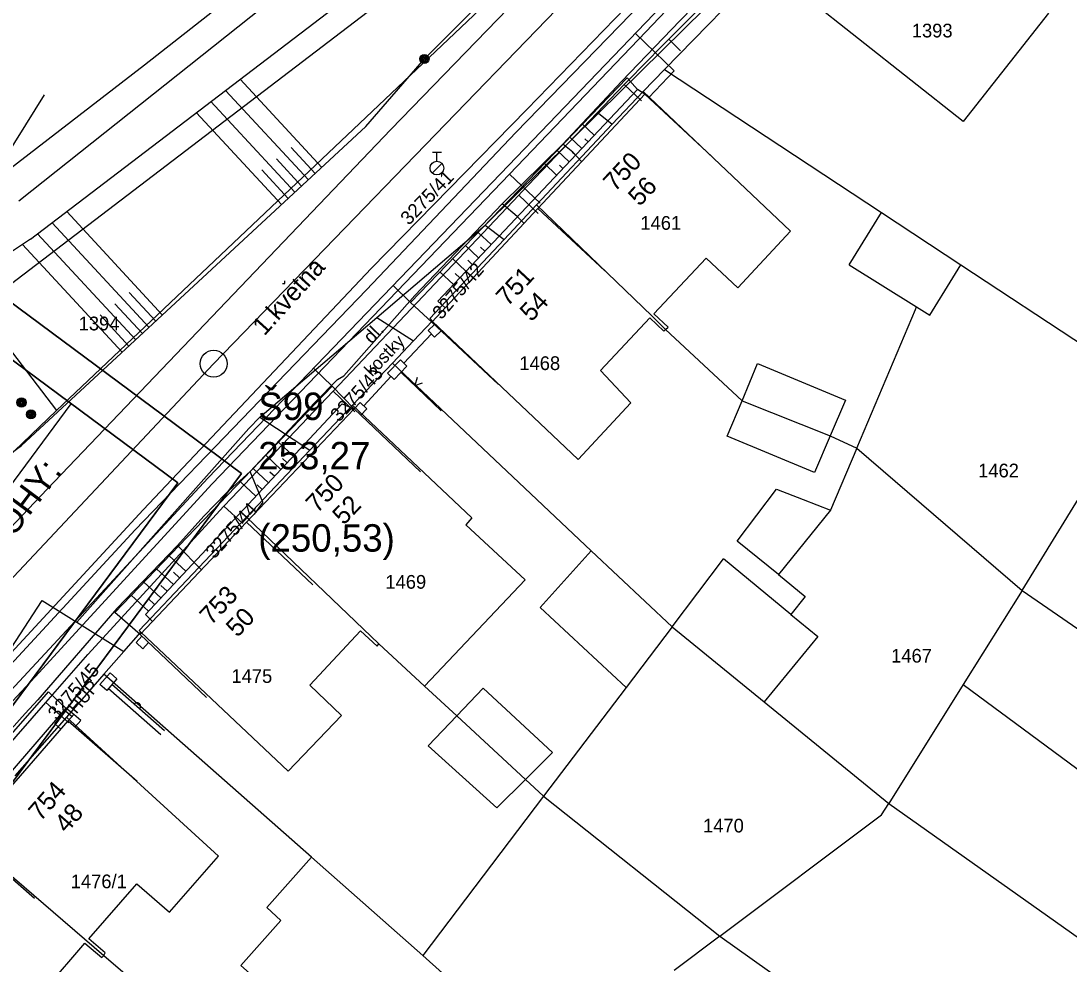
# Model space of a CAD drawing. Extents: x -601580 to 4, y -1204314 to 4.
# Drawn here: x -600197.5 to -600140.2, y -1203734.7 to -1203683.1 of the extents above; entities that cross this region are included whole.
import ezdxf

# ---------------------------------------------------------------- set-up
doc = ezdxf.new("R2010")
doc.units = 0
for name, color, linetype in [('00-INNOGY-NTL', 7, 'Continuous'), ('00-KN-HRANICE PARCEL', 7, 'Continuous'), ('00-KN-PARC. CISLA', 7, 'Continuous'), ('00-KN-VNITRNI KRESBA', 7, 'Continuous'), ('00-POLOHOPIS', 7, 'Continuous'), ('00-RAZÍTKO', 7, 'Continuous'), ('00-SITE KOM. KABEL', 7, 'Continuous'), ('00-VAK-KANAL-POTRUBI', 7, 'Continuous'), ('00-VAK-VODA-RAD IGIS', 7, 'Continuous'), ('Vrstva 25', 7, 'Continuous'), ('Vrstva 28', 7, 'Continuous'), ('Vrstva 40', 7, 'Continuous')]:
    doc.layers.add(name, color=color, linetype=linetype)

# ---------------------------------------------------------------- blocks, each defined once
blk = doc.blocks.new('6.01A_972')
at = {"layer": 'Vrstva 25'}
for radius in [0.25, 0.2, 0.15, 0.1, 0.05]:
    blk.add_circle((0, 0), radius, dxfattribs=at)
blk = doc.blocks.new('6.01A_974')
at = {"layer": 'Vrstva 25'}
for radius in [0.25, 0.2, 0.15, 0.1, 0.05]:
    blk.add_circle((0, 0), radius, dxfattribs=at)
blk = doc.blocks.new('6.01A_976')
at = {"layer": 'Vrstva 25'}
for radius in [0.25, 0.2, 0.15, 0.1, 0.05]:
    blk.add_circle((0, 0), radius, dxfattribs=at)
blk = doc.blocks.new('6.13_72')
at = {"layer": 'Vrstva 28'}
for p, q in [((-0.25, 0.875), (0.25, 0.875)), ((0, 0.375), (0, 0.875)), ((-0.258, -0.272), (0.272, 0.258))]:
    blk.add_line(p, q, dxfattribs=at)
blk.add_circle((0, 0), 0.375, dxfattribs=at)
blk = doc.blocks.new('DL_10')
at = {"layer": 'Vrstva 40'}
blk.add_text('dl.', height=0.75, rotation=0, dxfattribs=at).set_placement((-0.175, -0.375))

msp = doc.modelspace()

# ---------------------------------------------------------------- linework, layer by layer
for points in [[(-600250.091, -1203790.762), (-600248.083, -1203792.252), (-600185.471, -1203707.9), (-600304.712, -1203619.391), (-600367.324, -1203703.744), (-600365.317, -1203705.234)], [(-600248.601, -1203788.755), (-600188.969, -1203708.417), (-600304.195, -1203622.889), (-600363.827, -1203703.226)]]:
    msp.add_lwpolyline(points)
at = {"layer": '00-INNOGY-NTL'}
for p, q in [((-600162.1, -1203684.15), (-600161.46, -1203684.79)), ((-600164.54, -1203686.62), (-600163.6, -1203687.51)), ((-600170.3, -1203692.68), (-600169.25, -1203693.68)), ((-600180.47, -1203703.4), (-600179.28, -1203704.53)), ((-600186.44, -1203709.69), (-600185.41, -1203710.63)), ((-600196.18, -1203720.42), (-600194.92, -1203721.53))]:
    msp.add_line(p, q, dxfattribs=at)
msp.add_lwpolyline([(-600200.95, -1203725.85), (-600196.18, -1203720.42), (-600193.88, -1203717.79), (-600186.44, -1203709.69), (-600186.02, -1203709.24), (-600180.47, -1203703.4), (-600170.3, -1203692.68), (-600170.15, -1203692.52), (-600164.54, -1203686.62), (-600164.32, -1203686.4), (-600162.46, -1203684.51), (-600162.1, -1203684.15), (-600157.4, -1203679.43), (-600155.29, -1203677.3), (-600144.23, -1203666.53), (-600143.17, -1203665.46), (-600136.43, -1203658.56)], dxfattribs=at)
at = {"layer": '00-KN-HRANICE PARCEL'}
for p, q in [((-600162.74, -1203670.57), (-600199.85, -1203698.89)), ((-600195.59, -1203704.46), (-600161.44, -1203672.08)), ((-600172.14, -1203694.31), (-600165.95, -1203688.2)), ((-600165.95, -1203688.2), (-600165.19, -1203688.8)), ((-600165.19, -1203688.8), (-600169.33, -1203693.21)), ((-600169.33, -1203693.21), (-600171.11, -1203695.1)), ((-600178.07, -1203699.36), (-600172.14, -1203694.31)), ((-600172.14, -1203694.31), (-600171.11, -1203695.1)), ((-600171.11, -1203695.1), (-600175.18, -1203699.43)), ((-600146.12, -1203696.49), (-600139.25, -1203701.01)), ((-600199.85, -1203698.89), (-600195.59, -1203704.46)), ((-600184.48, -1203704.82), (-600178.07, -1203699.36)), ((-600178.07, -1203699.36), (-600176.07, -1203700.64)), ((-600151.82, -1203706.52), (-600148.6, -1203698.93)), ((-600175.05, -1203699.56), (-600176.07, -1203700.64)), ((-600175.18, -1203699.43), (-600175.05, -1203699.56)), ((-600176.07, -1203700.64), (-600177.22, -1203701.86)), ((-600179.41, -1203704.17), (-600177.22, -1203701.86)), ((-600142.76, -1203714.29), (-600135.97, -1203703.2)), ((-600201.4, -1203709.98), (-600195.59, -1203704.46)), ((-600181.73, -1203706.62), (-600179.41, -1203704.17)), ((-600184.48, -1203704.82), (-600181.73, -1203706.62)), ((-600185.21, -1203710.29), (-600181.73, -1203706.62)), ((-600151.82, -1203706.52), (-600153.26, -1203709.9)), ((-600151.82, -1203706.52), (-600142.76, -1203714.29)), ((-600185.21, -1203710.29), (-600177.96, -1203717.22)), ((-600142.76, -1203714.29), (-600145.99, -1203719.44)), ((-600142.76, -1203714.29), (-600115.98, -1203732.9)), ((-600194.48, -1203716.02), (-600191.91, -1203717.63)), ((-600191.91, -1203717.63), (-600190.98, -1203716.57)), ((-600161.92, -1203716.29), (-600156.88, -1203720.39)), ((-600193.01, -1203718.88), (-600191.91, -1203717.63)), ((-600193.01, -1203718.88), (-600195.05, -1203721.22)), ((-600181.65, -1203728.88), (-600193.01, -1203718.88)), ((-600145.99, -1203719.44), (-600150.07, -1203725.94)), ((-600156.88, -1203720.39), (-600150.07, -1203725.94)), ((-600195.05, -1203721.22), (-600197.87, -1203724.44)), ((-600168.95, -1203725.54), (-600175.56, -1203734.25)), ((-600168.95, -1203725.54), (-600159.31, -1203733.2)), ((-600175.56, -1203734.25), (-600181.65, -1203728.88)), ((-600159.31, -1203733.2), (-600161.81, -1203735.08)), ((-600175.56, -1203734.25), (-600171.76, -1203737.66))]:
    msp.add_line(p, q, dxfattribs=at)
for points in [[(-600181.89, -1203678.92), (-600182.92, -1203679.39), (-600190.78, -1203685.56), (-600211.25, -1203701.33), (-600215.29, -1203698.75)], [(-600165.95, -1203688.2), (-600156.65, -1203679.03), (-600156.1, -1203679.45)], [(-600156.1, -1203679.45), (-600156.78, -1203680.09), (-600162.34, -1203685.81)], [(-600162.34, -1203685.81), (-600163.51, -1203687.01), (-600165.19, -1203688.8)], [(-600162.34, -1203685.81), (-600150.47, -1203693.63), (-600146.12, -1203696.49)], [(-600169.33, -1203693.21), (-600163.03, -1203699.28), (-600162.28, -1203700.03), (-600158.09, -1203703.92), (-600153.27, -1203705.84), (-600151.82, -1203706.52)], [(-600148.6, -1203698.93), (-600148.54, -1203698.79), (-600147.82, -1203699.23), (-600146.56, -1203697.2), (-600146.12, -1203696.49)], [(-600177.22, -1203701.86), (-600166.34, -1203712.12), (-600161.92, -1203716.29)], [(-600194.48, -1203716.02), (-600185.08, -1203705.43), (-600184.48, -1203704.82)], [(-600153.26, -1203709.9), (-600156.09, -1203713.42), (-600154.63, -1203714.62), (-600155.42, -1203715.61), (-600153.95, -1203716.82), (-600156.88, -1203720.39)], [(-600190.98, -1203716.57), (-600191.07, -1203716.48), (-600185.21, -1203710.29)], [(-600201.22, -1203722.24), (-600196.38, -1203714.85), (-600194.48, -1203716.02)], [(-600161.92, -1203716.29), (-600164.44, -1203719.6), (-600168.95, -1203725.54)], [(-600177.96, -1203717.22), (-600175.46, -1203719.53), (-600173.7, -1203721.15)], [(-600145.99, -1203719.44), (-600088.72, -1203761.74), (-600081.89, -1203766.64)], [(-600173.7, -1203721.15), (-600169.94, -1203724.63), (-600168.95, -1203725.54)], [(-600159.31, -1203733.2), (-600150.47, -1203726.57), (-600150.07, -1203725.94)], [(-600150.07, -1203725.94), (-600094.34, -1203765.38), (-600085.41, -1203771.58)], [(-600200.69, -1203727.66), (-600193, -1203734.26), (-600188.52, -1203738.11)], [(-600179.94, -1203738.17), (-600180.69, -1203737.48), (-600181.48, -1203738.38), (-600185.51, -1203734.8), (-600183.32, -1203732.34), (-600184.1, -1203731.64), (-600181.65, -1203728.88)], [(-600159.31, -1203733.2), (-600104.65, -1203772.07), (-600083, -1203787.26)]]:
    msp.add_lwpolyline(points, dxfattribs=at)
at = {"layer": '00-KN-VNITRNI KRESBA'}
for p, q in [((-600145.99, -1203688.65), (-600155.47, -1203681.16)), ((-600141.32, -1203682.73), (-600145.99, -1203688.65)), ((-600155.44, -1203694.64), (-600163.51, -1203687.01)), ((-600152.24, -1203696.49), (-600150.47, -1203693.63)), ((-600158.33, -1203697.75), (-600155.44, -1203694.64)), ((-600162.92, -1203699.16), (-600160.06, -1203696.12)), ((-600160.06, -1203696.12), (-600158.33, -1203697.75)), ((-600152.24, -1203696.49), (-600148.54, -1203698.79)), ((-600162.14, -1203699.89), (-600162.92, -1203699.16)), ((-600175.05, -1203699.56), (-600167.05, -1203707.13)), ((-600165.84, -1203702.27), (-600163.14, -1203699.39)), ((-600163.14, -1203699.39), (-600162.37, -1203700.12)), ((-600162.28, -1203700.03), (-600162.14, -1203699.89)), ((-600162.37, -1203700.12), (-600162.28, -1203700.03)), ((-600158.09, -1203703.92), (-600157.24, -1203701.89)), ((-600157.24, -1203701.89), (-600152.44, -1203703.89)), ((-600164.17, -1203704.03), (-600165.84, -1203702.27)), ((-600158.9, -1203705.85), (-600158.09, -1203703.92)), ((-600152.44, -1203703.89), (-600153.27, -1203705.84)), ((-600179.41, -1203704.17), (-600172.87, -1203710.33)), ((-600167.05, -1203707.13), (-600164.17, -1203704.03)), ((-600154.12, -1203707.85), (-600158.9, -1203705.85)), ((-600153.27, -1203705.84), (-600154.12, -1203707.85)), ((-600158.36, -1203711.6), (-600156.2, -1203708.75)), ((-600156.2, -1203708.75), (-600154.74, -1203709.32)), ((-600154.74, -1203709.32), (-600153.26, -1203709.9)), ((-600172.87, -1203710.33), (-600173.21, -1203710.7)), ((-600173.21, -1203710.7), (-600169.96, -1203713.72)), ((-600156.09, -1203713.42), (-600158.36, -1203711.6)), ((-600169.14, -1203715.23), (-600166.34, -1203712.12)), ((-600161.92, -1203716.29), (-600159.1, -1203712.57)), ((-600155.42, -1203715.61), (-600159.1, -1203712.57)), ((-600169.96, -1203713.72), (-600175.46, -1203719.53)), ((-600164.44, -1203719.6), (-600169.14, -1203715.23)), ((-600190.98, -1203716.57), (-600182.92, -1203724.17)), ((-600181.74, -1203719.48), (-600178.96, -1203716.5)), ((-600178.96, -1203716.5), (-600178.05, -1203717.35)), ((-600178.05, -1203717.35), (-600177.96, -1203717.22)), ((-600180.01, -1203721.14), (-600181.74, -1203719.48)), ((-600173.7, -1203721.15), (-600172.26, -1203719.63)), ((-600168.47, -1203723.16), (-600172.26, -1203719.63)), ((-600182.92, -1203724.17), (-600180.01, -1203721.14)), ((-600175.26, -1203722.8), (-600173.7, -1203721.15)), ((-600195.05, -1203721.22), (-600186.74, -1203728.82)), ((-600175.26, -1203722.8), (-600171.51, -1203726.19)), ((-600169.94, -1203724.63), (-600168.47, -1203723.16)), ((-600171.51, -1203726.19), (-600169.94, -1203724.63)), ((-600189.42, -1203731.89), (-600186.74, -1203728.82)), ((-600193.83, -1203733.34), (-600191.21, -1203730.33)), ((-600191.21, -1203730.33), (-600189.42, -1203731.89)), ((-600196.77, -1203736.74), (-600194.04, -1203733.58)), ((-600194.04, -1203733.58), (-600193.12, -1203734.37)), ((-600192.93, -1203734.12), (-600193.83, -1203733.34)), ((-600193.12, -1203734.37), (-600193, -1203734.26)), ((-600193, -1203734.26), (-600192.93, -1203734.12))]:
    msp.add_line(p, q, dxfattribs=at)
at = {"layer": '00-POLOHOPIS'}
for p, q in [((-600175.469, -1203685.226), (-600152.009, -1203661.729)), ((-600168.987, -1203670.189), (-600197.659, -1203693.013)), ((-600171.308, -1203691.512), (-600152.083, -1203671.494)), ((-600197.017, -1203695.085), (-600167.146, -1203672.304)), ((-600177.308, -1203689.093), (-600165.764, -1203677.154)), ((-600163.93, -1203683.83), (-600161.798, -1203685.878)), ((-600178.68, -1203688.926), (-600175.469, -1203685.226)), ((-600161.798, -1203685.878), (-600163.199, -1203687.342)), ((-600185.549, -1203686.339), (-600181.086, -1203691.156)), ((-600176.232, -1203698.538), (-600164.376, -1203686.266)), ((-600163.81, -1203686.89), (-600164.376, -1203686.266)), ((-600186.348, -1203686.948), (-600181.82, -1203691.835)), ((-600163.81, -1203686.89), (-600174.735, -1203698.466)), ((-600163.403, -1203687.151), (-600163.81, -1203686.89)), ((-600187.147, -1203687.558), (-600182.553, -1203692.515)), ((-600187.946, -1203688.167), (-600183.286, -1203693.195)), ((-600197.506, -1203706.372), (-600178.68, -1203688.926)), ((-600166.817, -1203688.793), (-600166.176, -1203689.397)), ((-600196.116, -1203708.755), (-600177.308, -1203689.093)), ((-600167.512, -1203689.512), (-600166.863, -1203690.125)), ((-600166.689, -1203689.601), (-600166.52, -1203689.761)), ((-600182.766, -1203690.078), (-600181.453, -1203691.496)), ((-600183.565, -1203690.687), (-600182.186, -1203692.175)), ((-600168.207, -1203690.231), (-600167.549, -1203690.852)), ((-600167.384, -1203690.32), (-600167.206, -1203690.488)), ((-600184.364, -1203691.297), (-600182.92, -1203692.855)), ((-600168.902, -1203690.95), (-600168.235, -1203691.579)), ((-600168.079, -1203691.04), (-600167.892, -1203691.216)), ((-600187.328, -1203708.145), (-600171.308, -1203691.512)), ((-600195.039, -1203693.576), (-600189.799, -1203699.23)), ((-600195.838, -1203694.186), (-600190.533, -1203699.91)), ((-600196.636, -1203694.794), (-600191.266, -1203700.59)), ((-600172.534, -1203694.711), (-600171.824, -1203695.381)), ((-600197.461, -1203695.376), (-600192, -1203701.269)), ((-600173.229, -1203695.43), (-600172.51, -1203696.109)), ((-600172.406, -1203695.519), (-600172.167, -1203695.745)), ((-600173.924, -1203696.149), (-600173.196, -1203696.836)), ((-600173.101, -1203696.238), (-600172.853, -1203696.472)), ((-600174.619, -1203696.868), (-600173.883, -1203697.563)), ((-600173.796, -1203696.958), (-600173.54, -1203697.2)), ((-600177.188, -1203697.617), (-600176.232, -1203698.538)), ((-600191.616, -1203698.006), (-600190.166, -1203699.57)), ((-600192.414, -1203698.615), (-600190.899, -1203700.25)), ((-600175.057, -1203699.63), (-600176.232, -1203698.538)), ((-600174.341, -1203698.838), (-600174.735, -1203698.466)), ((-600193.213, -1203699.224), (-600191.633, -1203700.929)), ((-600174.927, -1203699.752), (-600175.262, -1203700.076)), ((-600175.09, -1203700.254), (-600176.598, -1203701.871)), ((-600174.914, -1203700.435), (-600175.262, -1203700.076)), ((-600174.561, -1203700.094), (-600174.914, -1203700.435)), ((-600181.534, -1203702.129), (-600180.512, -1203703.113)), ((-600177.482, -1203702.413), (-600176.787, -1203701.689)), ((-600177.121, -1203702.759), (-600176.426, -1203702.035)), ((-600176.426, -1203702.035), (-600176.787, -1203701.689)), ((-600177.295, -1203702.584), (-600178.793, -1203704.198)), ((-600177.121, -1203702.759), (-600177.482, -1203702.413)), ((-600192.401, -1203715.493), (-600180.512, -1203703.113)), ((-600180.512, -1203703.113), (-600179.316, -1203704.358)), ((-600190.735, -1203715.613), (-600179.968, -1203704.092)), ((-600179.968, -1203704.092), (-600179.316, -1203704.358)), ((-600179.316, -1203704.358), (-600178.985, -1203704.014)), ((-600178.625, -1203704.361), (-600178.985, -1203704.014)), ((-600178.954, -1203704.702), (-600178.625, -1203704.361)), ((-600183.458, -1203706.181), (-600182.638, -1203706.948)), ((-600211.314, -1203716.424), (-600197.506, -1203706.372)), ((-600184.151, -1203706.902), (-600183.32, -1203707.679)), ((-600183.23, -1203707.079), (-600182.979, -1203707.314)), ((-600184.844, -1203707.624), (-600184.003, -1203708.41)), ((-600183.922, -1203707.801), (-600183.662, -1203708.044)), ((-600203.179, -1203725.199), (-600187.328, -1203708.145)), ((-600185.537, -1203708.345), (-600184.686, -1203709.14)), ((-600184.615, -1203708.522), (-600184.344, -1203708.775)), ((-600202.729, -1203715.724), (-600196.116, -1203708.755)), ((-600189.427, -1203712.396), (-600188.521, -1203713.244)), ((-600190.12, -1203713.118), (-600189.203, -1203713.974)), ((-600189.198, -1203713.294), (-600188.862, -1203713.609)), ((-600190.813, -1203713.839), (-600189.886, -1203714.705)), ((-600189.891, -1203714.016), (-600189.545, -1203714.34)), ((-600191.505, -1203714.56), (-600190.569, -1203715.435)), ((-600190.584, -1203714.737), (-600190.228, -1203715.07)), ((-600191.02, -1203716.709), (-600192.401, -1203715.493)), ((-600190.338, -1203715.988), (-600190.735, -1203715.613)), ((-600190.926, -1203716.791), (-600191.246, -1203717.143)), ((-600190.876, -1203717.48), (-600191.246, -1203717.143)), ((-600190.566, -1203717.138), (-600190.876, -1203717.479)), ((-600192.669, -1203718.797), (-600193.228, -1203719.432)), ((-600192.294, -1203719.127), (-600192.669, -1203718.797)), ((-600192.853, -1203719.762), (-600193.228, -1203719.432)), ((-600192.294, -1203719.127), (-600192.853, -1203719.762)), ((-600209.581, -1203735.255), (-600196.031, -1203719.844)), ((-600195.083, -1203720.741), (-600196.031, -1203719.844)), ((-600189.885, -1203722.195), (-600192.764, -1203719.661)), ((-600195.083, -1203720.741), (-600205.838, -1203733.151)), ((-600195.697, -1203721.588), (-600195.089, -1203720.879)), ((-600194.647, -1203721.072), (-600195.083, -1203720.741)), ((-600195.083, -1203720.887), (-600194.745, -1203721.184)), ((-600194.96, -1203721.429), (-600194.647, -1203721.072)), ((-600194.271, -1203721.402), (-600194.647, -1203721.072)), ((-600195.697, -1203721.588), (-600195.358, -1203721.884)), ((-600194.584, -1203721.759), (-600194.271, -1203721.402))]:
    msp.add_line(p, q, dxfattribs=at)
for points in [[(-600198.898, -1203678.235), (-600202.243, -1203676.19), (-600203.164, -1203675.626), (-600206.63, -1203681.293), (-600207.958, -1203683.455), (-600209.671, -1203686.249), (-600204.025, -1203689.768), (-600203.337, -1203688.665), (-600198.913, -1203691.433), (-600196.261, -1203687.194)], [(-600159.754, -1203690.57), (-600163.403, -1203687.151), (-600169.257, -1203693.399), (-600165.604, -1203696.813)], [(-600171.417, -1203703.032), (-600175.07, -1203699.618), (-600169.257, -1203693.399), (-600165.604, -1203696.813)], [(-600183.238, -1203697.5), (-600183.098, -1203697.502), (-600183.112, -1203697.363)], [(-600174.556, -1203704.466), (-600176.744, -1203702.366)], [(-600175.866, -1203702.654), (-600175.999, -1203703.081), (-600175.577, -1203702.931)], [(-600175.692, -1203707.802), (-600179.316, -1203704.358), (-600185.204, -1203710.554), (-600181.57, -1203713.988)], [(-600181.57, -1203713.988), (-600185.204, -1203710.554), (-600191.02, -1203716.709), (-600187.386, -1203720.143)], [(-600189.694, -1203721.964), (-600192.566, -1203719.436)], [(-600196.794, -1203731.134), (-600200.566, -1203727.852), (-600194.96, -1203721.429), (-600191.193, -1203724.717)], [(-600196.794, -1203731.134), (-600200.566, -1203727.852), (-600206.137, -1203734.256), (-600202.365, -1203737.538)]]:
    msp.add_lwpolyline(points, dxfattribs=at)
for centre, radius, start, end in [((-600120.423, -1203812.569), 140.247, 123.10258, 135.14916), ((-600191.195, -1203720.642), 0.2, 318.64129, 138.64416)]:
    msp.add_arc(centre, radius, start, end, dxfattribs=at)
at = {"layer": '00-RAZÍTKO'}
msp.add_line((-600213.084, -1203728.736), (-600194.793, -1203704.094), dxfattribs=at)
for points in [[(-600492.548, -1203872.448), (-600304.712, -1203619.391), (-600185.471, -1203707.9), (-600373.307, -1203960.957)], [(-600489.051, -1203871.931), (-600304.195, -1203622.889), (-600188.969, -1203708.417), (-600373.825, -1203957.46)], [(-600188.969, -1203708.417), (-600246.123, -1203785.417), (-600325.417, -1203726.559), (-600268.263, -1203649.56)], [(-600188.969, -1203708.417), (-600246.123, -1203785.417), (-600310.751, -1203737.445), (-600253.597, -1203660.446)]]:
    msp.add_lwpolyline(points, close=True, dxfattribs=at)
at = {"layer": '00-SITE KOM. KABEL'}
for points in [[(-600170.81, -1203691.52), (-600163.35, -1203683.75), (-600145.94, -1203665.46), (-600115.4, -1203633.77)], [(-600164.69, -1203686.46), (-600161.47, -1203683.12), (-600157.15, -1203678.68), (-600155.47, -1203676.94)], [(-600167.89, -1203689.88), (-600164.69, -1203686.46), (-600161.47, -1203683.12), (-600157.15, -1203678.68)], [(-600171.22, -1203693.15), (-600167.89, -1203689.88)], [(-600166.88, -1203690.83), (-600167.35, -1203690.32), (-600167.89, -1203689.88)], [(-600235.23, -1203765.23), (-600223.43, -1203750.25), (-600212.32, -1203736.6), (-600202.99, -1203725.68), (-600196.77, -1203719.02), (-600187.09, -1203708.46), (-600170.81, -1203691.52)], [(-600169.14, -1203693.11), (-600170.81, -1203691.52)], [(-600185.01, -1203707.78), (-600181.49, -1203704.03), (-600180.23, -1203702.76), (-600179.87, -1203702.56), (-600175.99, -1203698.17), (-600171.22, -1203693.15)], [(-600170.02, -1203694.22), (-600170.4, -1203693.85), (-600171.22, -1203693.15)], [(-600179.87, -1203702.56), (-600175.99, -1203698.17)], [(-600181.49, -1203704.03), (-600180.23, -1203702.76)], [(-600188.97, -1203711.84), (-600187.54, -1203710.24), (-600186.34, -1203708.99), (-600185.01, -1203707.78)], [(-600184.309, -1203709.466), (-600185.01, -1203707.78)], [(-600187.54, -1203710.24), (-600186.34, -1203708.99)], [(-600184.309, -1203709.466), (-600184.787, -1203710.115)], [(-600188.97, -1203711.84), (-600192.3, -1203715.29), (-600196.62, -1203720.28), (-600197.32, -1203721.03), (-600200.25, -1203724.29)], [(-600187.68, -1203713.15), (-600188.97, -1203711.84)], [(-600197.32, -1203721.03), (-600196.62, -1203720.28)], [(-600200.25, -1203724.29), (-600197.32, -1203721.03)]]:
    msp.add_lwpolyline(points, dxfattribs=at)
at = {"layer": '00-VAK-KANAL-POTRUBI'}
for points in [[(-600144.5, -1203657.98), (-600187.002, -1203701.892)], [(-600187.002, -1203701.892), (-600208.328, -1203724.57)]]:
    msp.add_lwpolyline(points, dxfattribs=at)
msp.add_circle((-600187.002, -1203701.892), 0.735, dxfattribs=at)
at = {"layer": '00-VAK-VODA-RAD IGIS'}
for points in [[(-600071.063, -1203584.227), (-600074.02, -1203587.57), (-600082.15, -1203596.33), (-600094.8, -1203609.48), (-600107.54, -1203622.42), (-600119.79, -1203635.42), (-600132.13, -1203648.68), (-600144.62, -1203661.82), (-600157.22, -1203674.96), (-600169.87, -1203688), (-600178.36, -1203696.67), (-600190.86, -1203709.88), (-600198.98, -1203718.66), (-600207.1, -1203727.65), (-600215.03, -1203736.89), (-600226.38, -1203750.64), (-600226.92, -1203751.09)], [(-600070.963, -1203585.101), (-600075.43, -1203589.86), (-600083, -1203597.91), (-600095.42, -1203610.79), (-600108.07, -1203623.63), (-600120.6, -1203636.97), (-600132.94, -1203650.15), (-600145.14, -1203663.11), (-600157.9, -1203676.31), (-600170.46, -1203689.24), (-600178.64, -1203697.86), (-600191.3, -1203710.97), (-600199.46, -1203719.8), (-600207.54, -1203728.87), (-600215.34, -1203737.96), (-600219.35, -1203742.8)]]:
    msp.add_lwpolyline(points, dxfattribs=at)

# ---------------------------------------------------------------- block references
at = {"layer": '00-POLOHOPIS'}
for name, p, xscale, yscale, rotation in [('6.01A_976', (-600175.469, -1203685.226), 1.00000053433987, 1.00000053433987, 46.93790072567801), ('DL_10', (-600178.503, -1203700.468), 0.9999998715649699, 0.99999987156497, 46.075422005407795), ('6.01A_974', (-600197.513, -1203704.016), 1.00000005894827, 1.00000005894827, 46.04541981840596), ('6.01A_972', (-600196.995, -1203704.664), 1.00000005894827, 1.00000005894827, 46.04541981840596)]:
    msp.add_blockref(name, p, dxfattribs=dict(at, xscale=xscale, yscale=yscale, rotation=rotation))
msp.add_blockref('6.13_72', (-600174.784, -1203691.198), dxfattribs=at)

# ---------------------------------------------------------------- texts
at = {"layer": '00-KN-PARC. CISLA'}
for s, p in [('1393', (-600148.805, -1203684.05)), ('1461', (-600163.654, -1203694.57)), ('1394', (-600194.385, -1203700.07)), ('1468', (-600170.275, -1203702.24)), ('1462', (-600145.175, -1203708.11)), ('1469', (-600177.605, -1203714.2)), ('1467', (-600149.935, -1203718.24)), ('1475', (-600186.025, -1203719.35)), ('1470', (-600160.225, -1203727.53)), ('1476/1', (-600194.819, -1203730.58))]:
    msp.add_text(s, height=0.75, dxfattribs=at).set_placement(p)
for s, rotation, p in [('3275/41', 46, (-600176.319, -1203694.36)), ('3275/42', 49, (-600174.541, -1203699.521)), ('3275/43', 47, (-600180.147, -1203705.127)), ('3275/44', 48, (-600186.961, -1203712.603)), ('3275/45', 49, (-600195.581, -1203721.431))]:
    msp.add_text(s, height=0.75, rotation=rotation, dxfattribs=at).set_placement(p)
at = {"layer": '00-POLOHOPIS'}
for s, height, rotation, p in [('750', 1, 46.8647, (-600165.049, -1203692.535)), ('56', 1, 46.8647, (-600163.693, -1203693.33)), ('1.kvetna', 1, 47.91852, (-600184.227, -1203700.411)), ('751', 1, 46.93262, (-600170.922, -1203698.801)), ('54', 1, 46.93262, (-600169.617, -1203699.642)), ('kostky', 0.7, 46.0755, (-600178.328, -1203702.641)), ('750', 1, 46.46005, (-600181.334, -1203710.111)), ('52', 1, 46.46005, (-600179.881, -1203710.76)), ('753', 1, 46.62209, (-600187.142, -1203716.244)), ('50', 1, 46.62209, (-600185.698, -1203716.901)), ('HUP', 0.7, 49.3854, (-600194.51, -1203721.088)), ('754', 1, 48.88552, (-600196.476, -1203726.967)), ('48', 1, 48.88552, (-600195.047, -1203727.611))]:
    msp.add_text(s, height=height, rotation=rotation, dxfattribs=at).set_placement(p)
at = {"layer": '00-RAZÍTKO'}
msp.add_text('Č. PŘÍLOHY:', height=1.39492, rotation=53.41468, dxfattribs=at).set_placement((-600201.863, -1203716.687))
at = {"layer": '00-VAK-KANAL-POTRUBI'}
for s, p in [('Š99', (-600184.559, -1203704.972)), ('253,27 ', (-600184.559, -1203707.672)), ('(250,53)', (-600184.559, -1203712.172))]:
    msp.add_text(s, height=1.5, dxfattribs=at).set_placement(p)

doc.saveas('drawing.dxf')
